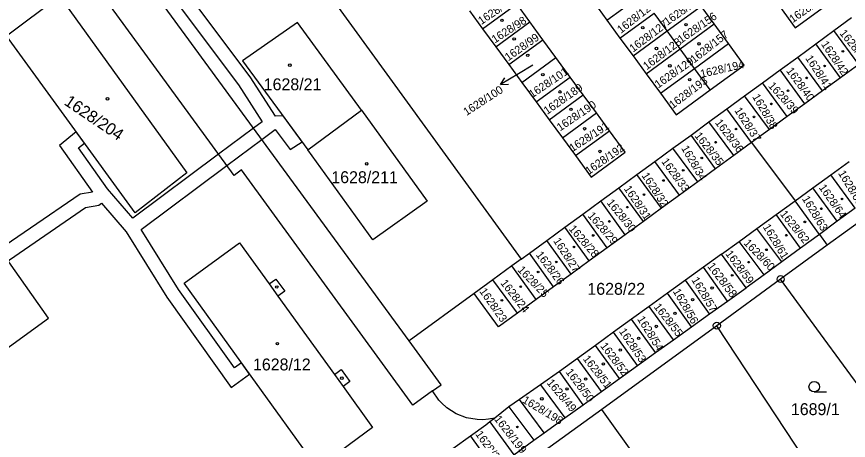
# Model space of a CAD drawing. Extents: x -644096 to -634268, y -1141430 to -1133463.
# Drawn here: x -638415.6 to -638297.1, y -1138594 to -1138533.7 of the extents above; entities that cross this region are included whole.
import ezdxf

# ---------------------------------------------------------------- set-up
doc = ezdxf.new("R2010")
doc.units = 0
for name, color, linetype in [('_CIVIL_CONSTRUCTION', 7, 'Continuous'), ('B_Hranice _3D', 7, 'Continuous'), ('M_Svah_Nasyp', 7, 'Continuous'), ('M_Svah_Zarez', 7, 'Continuous'), ('svrsek_osa_sjezdy', 7, 'Continuous'), ('svrsek_osa_terminal_VRT', 7, 'Continuous'), ('svrsek_osa_VRT', 7, 'Continuous'), ('svrsek_popisy_VRT', 7, 'Continuous'), ('terminal_VRT', 7, 'Continuous')]:
    doc.layers.add(name, color=color, linetype=linetype)

msp = doc.modelspace()

# ---------------------------------------------------------------- linework, layer by layer
at = {"layer": '_CIVIL_CONSTRUCTION'}
for centre, radius in [((-638306.77, -1138571.06), 0.5), ((-638306.77, -1138571.06), 0.0303), ((-638315.85, -1138577.7), 0.5), ((-638315.85, -1138577.7), 0.0303)]:
    msp.add_circle(centre, radius, dxfattribs=at)
at = {"layer": 'B_Hranice _3D'}
for points in [[(-638403.44, -1138517.39), (-638383.98, -1138543.37), (-638380.6, -1138548.63), (-638381.84, -1138549.55), (-638386.83, -1138553.27), (-638399.04, -1138562.36), (-638402.65, -1138558.18), (-638406.79, -1138552.36), (-638405.94, -1138551.68), (-638407.12, -1138550.05), (-638409.51, -1138552), (-638404.77, -1138558.65), (-638406.56, -1138558.96), (-638420.74, -1138568.67)], [(-638419.58, -1138570.31), (-638405.78, -1138560.86), (-638403.9, -1138560.53), (-638403.53, -1138560.22), (-638400, -1138564.32), (-638394.18, -1138573.65), (-638385.04, -1138586.5), (-638382.41, -1138584.6), (-638383.57, -1138582.98), (-638384.58, -1138583.7), (-638392.52, -1138572.55), (-638397.85, -1138563.97), (-638385.65, -1138554.88), (-638380.66, -1138551.17), (-638378.77, -1138549.76), (-638376.64, -1138552.57), (-638374.94, -1138551.48), (-638377.64, -1138547.8), (-638378.72, -1138547.84), (-638382.32, -1138542.25), (-638400.64, -1138517.79)]]:
    msp.add_lwpolyline(points, dxfattribs=at)
at = {"layer": 'M_Svah_Nasyp'}
for p, q in [((-638379.63, -1138571.75), (-638378.39, -1138573.48)), ((-638370.34, -1138584.64), (-638369.1, -1138586.36)), ((-638340.46, -1138592.97), (-638343.96, -1138588.21))]:
    msp.add_line(p, q, dxfattribs=at)
at = {"layer": 'M_Svah_Zarez'}
for centre, radius in [((-638346.46, -1138534.18), 0.175), ((-638320.24, -1138534.81), 0.175), ((-638326.4, -1138535.22), 0.175), ((-638344.72, -1138536.83), 0.175), ((-638324.45, -1138538.2), 0.175), ((-638318.39, -1138537.53), 0.175), ((-638342.78, -1138539.18), 0.175), ((-638297.89, -1138538.61), 0.117), ((-638376.68, -1138540.57), 0.175), ((-638322.55, -1138540.67), 0.175), ((-638300.5, -1138540.68), 0.117), ((-638340.64, -1138541.94), 0.175), ((-638319.72, -1138542.64), 0.175), ((-638303.05, -1138542.38), 0.117), ((-638305.7, -1138544.22), 0.117), ((-638402.66, -1138545.37), 0.175), ((-638338.2, -1138544.38), 0.175), ((-638308.08, -1138546.09), 0.117), ((-638336.63, -1138546.86), 0.175), ((-638310.55, -1138547.94), 0.117), ((-638334.68, -1138549.64), 0.175), ((-638313.13, -1138549.68), 0.117), ((-638316.02, -1138551.55), 0.117), ((-638332.5, -1138552.87), 0.175), ((-638365.72, -1138554.63), 0.175), ((-638317.99, -1138553.79), 0.117), ((-638320.64, -1138555.56), 0.117), ((-638323.45, -1138557.01), 0.117), ((-638326.23, -1138559.01), 0.117), ((-638298.01, -1138559.64), 0.117), ((-638328.61, -1138560.81), 0.117), ((-638300.96, -1138561.04), 0.117), ((-638331.16, -1138562.85), 0.117), ((-638303.31, -1138562.91), 0.117), ((-638333.46, -1138564.84), 0.117), ((-638305.96, -1138564.81), 0.117), ((-638336.21, -1138566.48), 0.117), ((-638308.78, -1138566.88), 0.117), ((-638338.72, -1138568.62), 0.117), ((-638311.32, -1138568.65), 0.117), ((-638341.31, -1138570.04), 0.117), ((-638313.65, -1138570.53), 0.123), ((-638378.54, -1138572.2), 0.175), ((-638343.79, -1138572.15), 0.117), ((-638316.52, -1138572.34), 0.175), ((-638346.47, -1138574.09), 0.117), ((-638319.3, -1138574), 0.175), ((-638321.82, -1138575.95), 0.175), ((-638324.47, -1138577.81), 0.175), ((-638327, -1138579.51), 0.175), ((-638378.45, -1138580.27), 0.175), ((-638329.61, -1138581.17), 0.175), ((-638332.01, -1138583.16), 0.175), ((-638369.27, -1138585.18), 0.175), ((-638334.54, -1138585.31), 0.175), ((-638337.19, -1138586.72), 0.175), ((-638340.78, -1138588.13), 0.175), ((-638344.26, -1138592.13), 0.117)]:
    msp.add_circle(centre, radius, dxfattribs=at)
at = {"layer": 'svrsek_osa_sjezdy'}
msp.add_line((-638301.97, -1138587.15), (-638300.22, -1138587.15), dxfattribs=at)
msp.add_circle((-638301.97, -1138586.4), 0.75, dxfattribs=at)
at = {"layer": 'svrsek_osa_terminal_VRT'}
msp.add_arc((-642050.26, -1145189.6), 8802.25, 41.413152, 75.317049, dxfattribs=at)
at = {"layer": 'svrsek_popisy_VRT'}
for p, q in [((-638342.04, -1138540.57), (-638344.09, -1138541.8)), ((-638344.09, -1138541.8), (-638346.66, -1138543.35)), ((-638346.66, -1138543.35), (-638346.06, -1138542.4)), ((-638346.66, -1138543.35), (-638345.55, -1138543.26))]:
    msp.add_line(p, q, dxfattribs=at)
at = {"layer": 'terminal_VRT'}
for p, q in [((-638410.43, -1138476.26), (-638343.73, -1138568.22)), ((-638359.68, -1138579.88), (-638426.47, -1138488.47)), ((-638384.62, -1138556.29), (-638410.94, -1138520.2)), ((-638331.51, -1138534.15), (-638326.66, -1138530.6)), ((-638349.21, -1138535.39), (-638344.36, -1138531.84)), ((-638342.5, -1138534.39), (-638344.36, -1138531.84)), ((-638333.37, -1138531.6), (-638331.51, -1138534.15)), ((-638322.93, -1138535.7), (-638318.08, -1138532.15)), ((-638316.22, -1138534.7), (-638318.08, -1138532.15)), ((-638351.07, -1138532.84), (-638349.21, -1138535.39)), ((-638329.65, -1138536.7), (-638324.79, -1138533.15)), ((-638322.93, -1138535.7), (-638324.79, -1138533.15)), ((-638347.35, -1138537.94), (-638342.5, -1138534.39)), ((-638340.64, -1138536.94), (-638342.5, -1138534.39)), ((-638331.51, -1138534.15), (-638329.65, -1138536.7)), ((-638299.18, -1138535.64), (-638296.65, -1138533.79)), ((-638349.21, -1138535.39), (-638347.35, -1138537.94)), ((-638327.78, -1138539.24), (-638322.93, -1138535.7)), ((-638321.07, -1138538.24), (-638322.93, -1138535.7)), ((-638321.07, -1138538.24), (-638316.22, -1138534.7)), ((-638314.19, -1138537.48), (-638316.22, -1138534.7)), ((-638301.76, -1138537.53), (-638299.18, -1138535.64)), ((-638295.63, -1138540.47), (-638299.18, -1138535.64)), ((-638345.49, -1138540.48), (-638340.64, -1138536.94)), ((-638338.77, -1138539.48), (-638340.64, -1138536.94)), ((-638329.65, -1138536.7), (-638327.78, -1138539.24)), ((-638347.35, -1138537.94), (-638345.49, -1138540.48)), ((-638319.03, -1138541.03), (-638314.19, -1138537.48)), ((-638304.33, -1138539.41), (-638301.76, -1138537.53)), ((-638298.23, -1138542.37), (-638301.76, -1138537.53)), ((-638327.78, -1138539.24), (-638325.92, -1138541.79)), ((-638325.92, -1138541.79), (-638321.07, -1138538.24)), ((-638319.03, -1138541.03), (-638321.07, -1138538.24)), ((-638306.85, -1138541.25), (-638304.33, -1138539.41)), ((-638300.8, -1138544.24), (-638304.33, -1138539.41)), ((-638345.49, -1138540.48), (-638343.63, -1138543.03)), ((-638343.63, -1138543.03), (-638338.77, -1138539.48)), ((-638336.73, -1138542.27), (-638338.77, -1138539.48)), ((-638295.63, -1138540.47), (-638298.23, -1138542.37)), ((-638325.92, -1138541.79), (-638323.88, -1138544.58)), ((-638323.88, -1138544.58), (-638319.03, -1138541.03)), ((-638316.79, -1138544.1), (-638319.03, -1138541.03)), ((-638309.36, -1138543.09), (-638306.85, -1138541.25)), ((-638303.32, -1138546.07), (-638306.85, -1138541.25)), ((-638341.58, -1138545.82), (-638336.73, -1138542.27)), ((-638334.87, -1138544.82), (-638336.73, -1138542.27)), ((-638298.23, -1138542.37), (-638300.8, -1138544.24)), ((-638343.63, -1138543.03), (-638341.58, -1138545.82)), ((-638311.89, -1138544.94), (-638309.36, -1138543.09)), ((-638305.83, -1138547.91), (-638309.36, -1138543.09)), ((-638339.72, -1138548.37), (-638334.87, -1138544.82)), ((-638333, -1138547.36), (-638334.87, -1138544.82)), ((-638314.42, -1138546.79), (-638311.89, -1138544.94)), ((-638308.35, -1138549.74), (-638311.89, -1138544.94)), ((-638300.8, -1138544.24), (-638303.32, -1138546.07)), ((-638341.58, -1138545.82), (-638339.72, -1138548.37)), ((-638303.32, -1138546.07), (-638305.83, -1138547.91)), ((-638374.11, -1138552.62), (-638366.47, -1138547)), ((-638337.85, -1138550.91), (-638333, -1138547.36)), ((-638331.15, -1138549.91), (-638333, -1138547.36)), ((-638316.98, -1138548.66), (-638314.42, -1138546.79)), ((-638310.89, -1138551.6), (-638314.42, -1138546.79)), ((-638339.72, -1138548.37), (-638337.85, -1138550.91)), ((-638319.53, -1138550.53), (-638316.98, -1138548.66)), ((-638313.45, -1138553.46), (-638316.98, -1138548.66)), ((-638305.83, -1138547.91), (-638308.35, -1138549.74)), ((-638336, -1138553.46), (-638331.15, -1138549.91)), ((-638308.35, -1138549.74), (-638310.89, -1138551.6)), ((-638337.85, -1138550.91), (-638336, -1138553.46)), ((-638322.11, -1138552.41), (-638319.53, -1138550.53)), ((-638316.02, -1138555.33), (-638319.53, -1138550.53)), ((-638324.68, -1138554.29), (-638322.11, -1138552.41)), ((-638318.58, -1138557.2), (-638322.11, -1138552.41)), ((-638310.89, -1138551.6), (-638313.45, -1138553.46)), ((-638310.89, -1138551.6), (-638304.7, -1138559.89)), ((-638313.45, -1138553.46), (-638316.02, -1138555.33)), ((-638327.25, -1138556.17), (-638324.68, -1138554.29)), ((-638321.17, -1138559.08), (-638324.68, -1138554.29)), ((-638299.63, -1138556.19), (-638297.02, -1138554.3)), ((-638316.02, -1138555.33), (-638318.58, -1138557.2)), ((-638329.82, -1138558.05), (-638327.25, -1138556.17)), ((-638323.75, -1138560.96), (-638327.25, -1138556.17)), ((-638302.18, -1138558.05), (-638299.63, -1138556.19)), ((-638296.14, -1138560.96), (-638299.63, -1138556.19)), ((-638332.38, -1138559.92), (-638329.82, -1138558.05)), ((-638326.32, -1138562.84), (-638329.82, -1138558.05)), ((-638318.58, -1138557.2), (-638321.17, -1138559.08)), ((-638304.7, -1138559.89), (-638302.18, -1138558.05)), ((-638298.69, -1138562.82), (-638302.18, -1138558.05)), ((-638321.17, -1138559.08), (-638323.75, -1138560.96)), ((-638334.94, -1138561.8), (-638332.38, -1138559.92)), ((-638328.91, -1138564.73), (-638332.38, -1138559.92)), ((-638307.41, -1138561.86), (-638304.7, -1138559.89)), ((-638301.24, -1138564.69), (-638304.7, -1138559.89)), ((-638337.51, -1138563.67), (-638334.94, -1138561.8)), ((-638331.48, -1138566.6), (-638334.94, -1138561.8)), ((-638323.75, -1138560.96), (-638326.32, -1138562.84)), ((-638310.14, -1138563.85), (-638307.41, -1138561.86)), ((-638303.92, -1138566.65), (-638307.41, -1138561.86)), ((-638293.85, -1138561.68), (-638300.13, -1138566.24)), ((-638296.14, -1138560.96), (-638298.69, -1138562.82)), ((-638326.32, -1138562.84), (-638328.91, -1138564.73)), ((-638298.69, -1138562.82), (-638301.24, -1138564.69)), ((-638340.07, -1138565.54), (-638337.51, -1138563.67)), ((-638334.03, -1138568.46), (-638337.51, -1138563.67)), ((-638312.66, -1138565.68), (-638310.14, -1138563.85)), ((-638306.61, -1138568.61), (-638310.14, -1138563.85)), ((-638328.91, -1138564.73), (-638331.48, -1138566.6)), ((-638301.24, -1138564.69), (-638303.92, -1138566.65)), ((-638301.24, -1138564.69), (-638300.13, -1138566.24)), ((-638342.56, -1138567.36), (-638340.07, -1138565.54)), ((-638336.62, -1138570.34), (-638340.07, -1138565.54)), ((-638331.48, -1138566.6), (-638334.03, -1138568.46)), ((-638315.18, -1138567.52), (-638312.66, -1138565.68)), ((-638309.13, -1138570.45), (-638312.66, -1138565.68)), ((-638300.13, -1138566.24), (-638306.77, -1138571.06)), ((-638303.92, -1138566.65), (-638306.61, -1138568.61)), ((-638343.73, -1138568.22), (-638342.56, -1138567.36)), ((-638339.11, -1138572.16), (-638342.56, -1138567.36)), ((-638315.18, -1138567.52), (-638317.77, -1138569.38)), ((-638311.66, -1138572.3), (-638315.18, -1138567.52)), ((-638343.73, -1138568.22), (-638345.05, -1138569.18)), ((-638334.03, -1138568.46), (-638336.62, -1138570.34)), ((-638306.61, -1138568.61), (-638309.13, -1138570.45)), ((-638345.05, -1138569.18), (-638347.74, -1138571.15)), ((-638341.61, -1138573.98), (-638345.05, -1138569.18)), ((-638317.77, -1138569.38), (-638320.31, -1138571.21)), ((-638314.35, -1138574.19), (-638317.77, -1138569.38)), ((-638347.74, -1138571.15), (-638350.42, -1138573.11)), ((-638344.27, -1138575.92), (-638347.74, -1138571.15)), ((-638336.62, -1138570.34), (-638339.11, -1138572.16)), ((-638320.31, -1138571.21), (-638322.88, -1138573.07)), ((-638316.88, -1138576.01), (-638320.31, -1138571.21)), ((-638306.77, -1138571.06), (-638315.85, -1138577.7)), ((-638309.13, -1138570.45), (-638311.66, -1138572.3)), ((-638339.11, -1138572.16), (-638341.61, -1138573.98)), ((-638314.35, -1138574.19), (-638311.66, -1138572.3)), ((-638350.42, -1138573.11), (-638359.68, -1138579.88)), ((-638322.88, -1138573.07), (-638325.47, -1138574.95)), ((-638319.45, -1138577.86), (-638322.88, -1138573.07)), ((-638341.61, -1138573.98), (-638344.27, -1138575.92)), ((-638325.47, -1138574.95), (-638328.01, -1138576.78)), ((-638322.03, -1138579.71), (-638325.47, -1138574.95)), ((-638316.88, -1138576.01), (-638314.35, -1138574.19)), ((-638319.45, -1138577.86), (-638316.88, -1138576.01)), ((-638328.01, -1138576.78), (-638330.57, -1138578.64)), ((-638324.59, -1138581.54), (-638328.01, -1138576.78)), ((-638315.85, -1138577.7), (-638332.24, -1138589.67)), ((-638322.03, -1138579.71), (-638319.45, -1138577.86)), ((-638298.03, -1138604.7), (-638315.85, -1138577.7)), ((-638330.57, -1138578.64), (-638333.15, -1138580.51)), ((-638327.15, -1138583.38), (-638330.57, -1138578.64)), ((-638333.15, -1138580.51), (-638335.72, -1138582.36)), ((-638329.73, -1138585.23), (-638333.15, -1138580.51)), ((-638324.59, -1138581.54), (-638322.03, -1138579.71)), ((-638327.15, -1138583.38), (-638324.59, -1138581.54)), ((-638335.72, -1138582.36), (-638338.28, -1138584.21)), ((-638332.3, -1138587.08), (-638335.72, -1138582.36)), ((-638338.28, -1138584.21), (-638340.96, -1138586.15)), ((-638334.91, -1138588.96), (-638338.28, -1138584.21)), ((-638329.73, -1138585.23), (-638327.15, -1138583.38)), ((-638332.3, -1138587.08), (-638329.73, -1138585.23)), ((-638340.96, -1138586.15), (-638337.52, -1138590.83)), ((-638334.91, -1138588.96), (-638332.3, -1138587.08)), ((-638337.52, -1138590.83), (-638334.91, -1138588.96)), ((-638332.24, -1138589.67), (-638347.77, -1138600.81)), ((-638345.49, -1138589.26), (-638347.49, -1138590.86)), ((-638345.49, -1138589.26), (-638341.92, -1138594.03)), ((-638315.42, -1138612.95), (-638332.24, -1138589.67)), ((-638347.49, -1138590.86), (-638348.2, -1138591.42)), ((-638348.2, -1138591.42), (-638344.75, -1138596.09)), ((-638350.96, -1138593.43), (-638347.54, -1138598.12)), ((-638344.75, -1138596.09), (-638341.92, -1138594.03))]:
    msp.add_line(p, q, dxfattribs=at)
for points in [[(-638398.73, -1138561.6), (-638417.06, -1138536.37), (-638409.51, -1138530.7), (-638391.34, -1138555.9), (-638398.73, -1138561.6)], [(-638306.92, -1138532.16), (-638304.67, -1138535.23), (-638299.82, -1138531.67)], [(-638366.47, -1138547), (-638375.57, -1138534.48), (-638383.4, -1138539.93), (-638374.11, -1138552.62)], [(-638316.79, -1138544.1), (-638311.94, -1138540.55), (-638314.19, -1138537.48)], [(-638323.88, -1138544.58), (-638321.63, -1138547.65), (-638316.79, -1138544.1)], [(-638366.47, -1138547), (-638357.13, -1138559.97), (-638364.86, -1138565.46), (-638374.11, -1138552.62)], [(-638336, -1138553.46), (-638333.75, -1138556.53), (-638328.9, -1138552.98), (-638331.15, -1138549.91)], [(-638356.34, -1138586.99), (-638359.17, -1138589.05), (-638383.57, -1138555.48), (-638384.62, -1138556.29)], [(-638383.84, -1138565.91), (-638379.63, -1138571.75), (-638378.66, -1138571.05), (-638377.41, -1138572.78), (-638378.39, -1138573.48), (-638374.3, -1138579.15), (-638370.34, -1138584.64), (-638369.36, -1138583.94), (-638368.13, -1138585.65), (-638369.1, -1138586.36), (-638364.88, -1138592.21), (-638372.73, -1138597.99), (-638382.2, -1138584.88), (-638391.75, -1138571.65), (-638383.84, -1138565.91)], [(-638442.81, -1138587.67), (-638439.72, -1138591.89), (-638447.49, -1138597.5), (-638437.8, -1138610.83), (-638429.84, -1138605.09), (-638433.8, -1138599.58), (-638433.19, -1138599.15), (-638434.93, -1138596.72), (-638435.54, -1138597.16), (-638436.84, -1138595.36), (-638411.06, -1138576.63), (-638416.73, -1138568.62)], [(-638291.23, -1138592.25), (-638301.1, -1138578.85), (-638306.77, -1138571.06)], [(-638344.27, -1138575.92), (-638346.95, -1138577.87), (-638350.42, -1138573.11)], [(-638356.34, -1138586.99), (-638355.13, -1138586.11), (-638359.68, -1138579.88)], [(-638340.96, -1138586.15), (-638343.96, -1138588.21), (-638345.49, -1138589.26)], [(-638347.49, -1138590.86), (-638348.4, -1138591.04), (-638349.19, -1138591.11), (-638349.98, -1138591.09), (-638351.53, -1138590.83), (-638353, -1138590.26), (-638354.33, -1138589.4), (-638355.08, -1138588.72), (-638355.46, -1138588.3), (-638356.34, -1138586.99)], [(-638348.2, -1138591.42), (-638348.78, -1138591.88), (-638350.96, -1138593.43)], [(-638341.92, -1138594.03), (-638340.46, -1138592.97), (-638337.52, -1138590.83)], [(-638350.96, -1138593.43), (-638353.44, -1138595.24), (-638350.02, -1138599.93), (-638347.54, -1138598.12)]]:
    msp.add_lwpolyline(points, dxfattribs=at)

# ---------------------------------------------------------------- texts
at = {"layer": 'svrsek_osa_VRT'}
for s, height, rotation, p in [('1628/97', 1.14, 34, (-638349.39, -1138534.85)), ('1628/155', 1.14, 35, (-638322.91, -1138534.96)), ('1628/195', 1.14, 35, (-638305.04, -1138534.6)), ('1628/126', 1.14, 38, (-638329.51, -1138536.11)), ('1628/156', 1.14, 35, (-638320.93, -1138537.51)), ('1628/98', 1.14, 33, (-638347.47, -1138537.49)), ('1628/127', 1.14, 37, (-638327.78, -1138538.79)), ('1628/157', 1.14, 38, (-638319.09, -1138540.34)), ('1628/43', 1.14, 309, (-638298.44, -1138536.05)), ('1628/99', 1.14, 35, (-638345.56, -1138540.03)), ('1628/128', 1.14, 37, (-638325.83, -1138541.31)), ('1628/42', 1.14, 304, (-638301.05, -1138537.58)), ('1628/41', 1.14, 303, (-638303.29, -1138539.59)), ('1628/129', 1.14, 35, (-638324.21, -1138543.91)), ('1628/194', 1.14, 13, (-638318.06, -1138542.38)), ('1628/101', 1.14, 34, (-638342.16, -1138545.3)), ('1628/40', 1.14, 306, (-638306.02, -1138541.38)), ('1628/193', 1.14, 37, (-638322.12, -1138546.83)), ('1628/100', 1.14, 33, (-638351.51, -1138547.83)), ('1628/189', 1.14, 35, (-638340.03, -1138547.67)), ('1628/39', 1.14, 312, (-638308.6, -1138543.57)), ('1628/204', 1.7, 326, (-638408.96, -1138546.11)), ('1628/38', 1.14, 300, (-638310.84, -1138545.06)), ('1628/190', 1.14, 34, (-638338.18, -1138550.03)), ('1628/37', 1.14, 303, (-638313.4, -1138547.02)), ('1628/191', 1.14, 33, (-638336.42, -1138552.98)), ('1628/36', 1.14, 307, (-638316.16, -1138548.78)), ('1628/35', 1.14, 308, (-638319.08, -1138550.65)), ('1628/192', 1.139, 35, (-638334.1, -1138556.24)), ('1628/34', 1.14, 300, (-638320.96, -1138552.4)), ('1628/33', 1.14, 306, (-638323.81, -1138554.31)), ('1628/32', 1.14, 303, (-638326.61, -1138556.3)), ('1628/65', 1.14, 301, (-638298.61, -1138555.97)), ('1628/31', 1.14, 304, (-638329.14, -1138558.18)), ('1628/64', 1.14, 305, (-638301.37, -1138558.02)), ('1628/63', 1.14, 301, (-638303.76, -1138559.6)), ('1628/30', 1.14, 309, (-638331.6, -1138560.21)), ('1628/29', 1.14, 311, (-638334.32, -1138562.08)), ('1628/62', 1.14, 309, (-638306.91, -1138561.82)), ('1628/28', 1.14, 311, (-638337, -1138563.95)), ('1628/61', 1.14, 301, (-638309.34, -1138563.61)), ('1628/27', 1.14, 303, (-638339.2, -1138565.61)), ('1628/60', 1.14, 314, (-638312.1, -1138566.01)), ('1628/26', 1.14, 307, (-638341.68, -1138567.61)), ('1628/59', 1.14, 307, (-638314.69, -1138567.47)), ('1628/58', 1.19, 307, (-638317.27, -1138569.24)), ('1628/25', 1.14, 314, (-638344.32, -1138569.83)), ('1628/24', 1.14, 308, (-638346.74, -1138571.65)), ('1628/57', 1.14, 301, (-638319.5, -1138571.17)), ('1628/23', 1.14, 305, (-638349.73, -1138572.81)), ('1628/56', 1.14, 300, (-638322.15, -1138572.8)), ('1628/55', 1.14, 308, (-638324.89, -1138575.04)), ('1628/54', 1.14, 302, (-638327.24, -1138576.75)), ('1628/53', 1.14, 304, (-638329.84, -1138578.51)), ('1628/52', 1.14, 307, (-638332.51, -1138580.6)), ('1628/51', 1.14, 308, (-638334.99, -1138582.45)), ('1628/50', 1.14, 307, (-638337.44, -1138584.33)), ('1628/49', 1.14, 310, (-638340.15, -1138585.88)), ('1628/198', 1.14, 329, (-638343.65, -1138588.59)), ('1628/199', 1.14, 308, (-638347.64, -1138591.03)), ('1628/200', 1.14, 306, (-638350.31, -1138593.17))]:
    msp.add_text(s, height=height, rotation=rotation, dxfattribs=at).set_placement(p)
for s, p in [('1628/21', (-638380.4, -1138544.15)), ('1628/211', (-638370.77, -1138557.39)), ('1628/22', (-638334.29, -1138573.3)), ('1628/12', (-638381.93, -1138584.08)), ('1689/1', (-638305.3, -1138590.45))]:
    msp.add_text(s, height=1.7, dxfattribs=at).set_placement(p)

doc.saveas('drawing.dxf')
